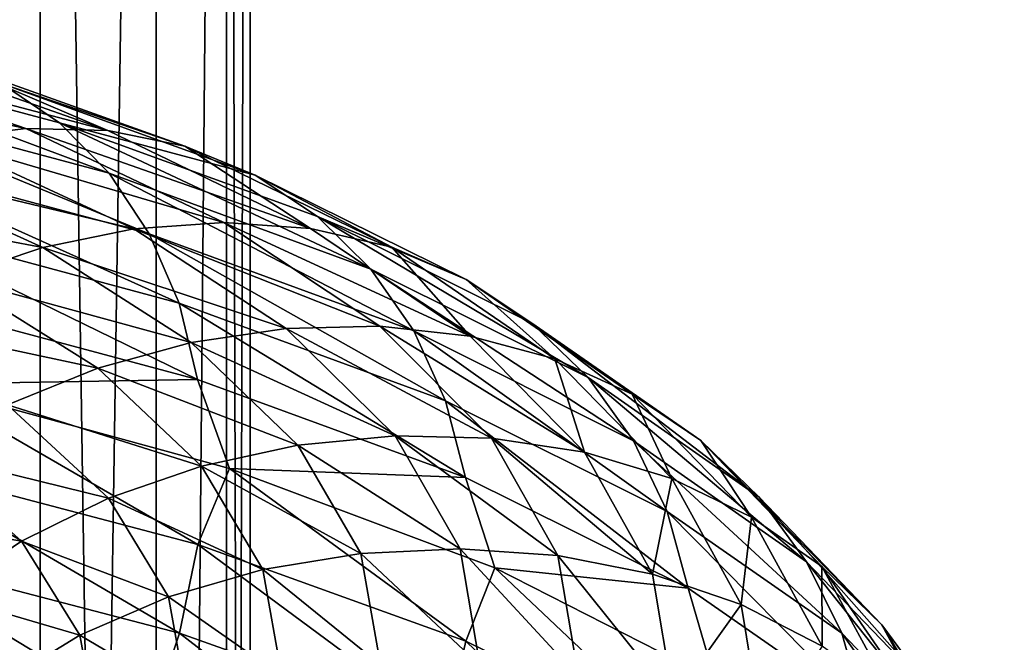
# Model space of a CAD drawing. Header units: metres. Extents: x -44 to 117, y -432 to 89.
# Tile 806 of 1056: x 14.55 to 18.62, y -105.94 to -103.36. Entities that reach past the tile are written whole.
import ezdxf

# ---------------------------------------------------------------- set-up
doc = ezdxf.new("R2010")
doc.units = ezdxf.units.M
doc.layers.add('solid_125568', color=7, linetype='CONTINUOUS')

msp = doc.modelspace()

# ---------------------------------------------------------------- linework, layer by layer
at = {"layer": 'solid_125568'}
for points in [[(13.965055, -93.5, 332.274872), (14.630192, -125.699997, 333.880676), (13.965017, -125.699997, 332.274811)], [(13.965068, -93.5, 345.725098), (13.965017, -125.699997, 345.725189), (14.630192, -125.699997, 344.119324)], [(13.965055, -93.5, 332.274872), (14.630218, -93.5, 333.880737), (14.630192, -125.699997, 333.880676)], [(14.630223, -93.5, 344.119232), (13.965068, -93.5, 345.725098), (14.630192, -125.699997, 344.119324)], [(15.111361, -93.5, 335.550842), (15.111382, -125.699997, 335.550934), (14.630192, -125.699997, 333.880676)], [(14.630218, -93.5, 333.880737), (15.111361, -93.5, 335.550842), (14.630192, -125.699997, 333.880676)], [(14.630223, -93.5, 344.119232), (14.630192, -125.699997, 344.119324), (15.111382, -125.699997, 342.449066)], [(15.111362, -93.5, 342.449158), (14.630223, -93.5, 344.119232), (15.111382, -125.699997, 342.449066)], [(15.111361, -93.5, 335.550842), (15.402516, -93.5, 337.264343), (15.111382, -125.699997, 335.550934)], [(15.402517, -93.5, 340.735626), (15.111362, -93.5, 342.449158), (15.111382, -125.699997, 342.449066)], [(15.402516, -93.5, 337.264343), (15.402539, -125.699997, 337.264557), (15.111382, -125.699997, 335.550934)], [(15.402517, -93.5, 340.735626), (15.111382, -125.699997, 342.449066), (15.402539, -125.699997, 340.735443)], [(15.402516, -93.5, 337.264343), (15.5, -93.5, 339), (15.402539, -125.699997, 337.264557)], [(15.402517, -93.5, 340.735626), (15.402539, -125.699997, 340.735443), (15.5, -125.699997, 339)], [(15.402517, -93.5, 340.735626), (15.5, -125.699997, 339), (15.5, -93.5, 339)], [(15.5, -93.5, 339), (15.5, -125.699997, 339), (15.402539, -125.699997, 337.264557)], [(13.254954, -103.526222, 935.426147), (13.583575, -103.46669, 935.666443), (14.570575, -103.807228, 934.153809)], [(13.47496, -103.454079, 938.262939), (13.663176, -103.657082, 938.554016), (14.916423, -103.993065, 937.016602)], [(14.711027, -103.783249, 936.744995), (13.47496, -103.454079, 938.262939), (14.916423, -103.993065, 937.016602)], [(14.470416, -103.620857, 936.468384), (13.47496, -103.454079, 938.262939), (14.711027, -103.783249, 936.744995)], [(13.583575, -103.46669, 935.666443), (13.900679, -103.460968, 935.923706), (14.910703, -103.816154, 934.379395)], [(14.570575, -103.807228, 934.153809), (13.583575, -103.46669, 935.666443), (14.910703, -103.816154, 934.379395)], [(14.910703, -103.816154, 934.379395), (13.900679, -103.460968, 935.923706), (14.198693, -103.511909, 936.192749)], [(14.21807, -103.851105, 933.946289), (13.254954, -103.526222, 935.426147), (14.570575, -103.807228, 934.153809)], [(15.230284, -103.880341, 934.61853), (14.198693, -103.511909, 936.192749), (14.470416, -103.620857, 936.468384)], [(14.910703, -103.816154, 934.379395), (14.198693, -103.511909, 936.192749), (15.230284, -103.880341, 934.61853)], [(15.521606, -104.000763, 934.866699), (14.470416, -103.620857, 936.468384), (14.711027, -103.783249, 936.744995)], [(15.230284, -103.880341, 934.61853), (14.470416, -103.620857, 936.468384), (15.521606, -104.000763, 934.866699)], [(13.663176, -103.657082, 938.554016), (13.81551, -103.903534, 938.830322), (15.082704, -104.244324, 937.276978)], [(14.916423, -103.993065, 937.016602), (13.663176, -103.657082, 938.554016), (15.082704, -104.244324, 937.276978)], [(14.21807, -103.851105, 933.946289), (14.570575, -103.807228, 934.153809), (15.391268, -104.196808, 932.556641)], [(14.570575, -103.807228, 934.153809), (14.910703, -103.816154, 934.379395), (15.750539, -104.221474, 932.748535)], [(15.391268, -104.196808, 932.556641), (14.570575, -103.807228, 934.153809), (15.750539, -104.221474, 932.748535)], [(14.711027, -103.783249, 936.744995), (14.916423, -103.993065, 937.016602), (15.9998, -104.389961, 935.369385)], [(15.779564, -104.172684, 935.118835), (14.711027, -103.783249, 936.744995), (15.9998, -104.389961, 935.369385)], [(15.521606, -104.000763, 934.866699), (14.711027, -103.783249, 936.744995), (15.779564, -104.172684, 935.118835)], [(13.861396, -103.945328, 933.761292), (14.21807, -103.851105, 933.946289), (15.018903, -104.223869, 932.383911)], [(15.018903, -104.223869, 932.383911), (14.21807, -103.851105, 933.946289), (15.391268, -104.196808, 932.556641)], [(15.750539, -104.221474, 932.748535), (14.910703, -103.816154, 934.379395), (15.230284, -103.880341, 934.61853)], [(16.088039, -104.299896, 932.955872), (15.230284, -103.880341, 934.61853), (15.521606, -104.000763, 934.866699)], [(15.750539, -104.221474, 932.748535), (15.230284, -103.880341, 934.61853), (16.088039, -104.299896, 932.955872)], [(13.81551, -103.903534, 938.830322), (13.928481, -104.187584, 939.085083), (15.206052, -104.531097, 937.519775)], [(15.082704, -104.244324, 937.276978), (13.81551, -103.903534, 938.830322), (15.206052, -104.531097, 937.519775)], [(13.508932, -104.087517, 933.603027), (13.861396, -103.945328, 933.761292), (14.642148, -104.300652, 932.234009)], [(14.642148, -104.300652, 932.234009), (13.861396, -103.945328, 933.761292), (15.018903, -104.223869, 932.383911)], [(14.916423, -103.993065, 937.016602), (15.082704, -104.244324, 937.276978), (16.178135, -104.64653, 935.612549)], [(15.9998, -104.389961, 935.369385), (14.916423, -103.993065, 937.016602), (16.178135, -104.64653, 935.612549)], [(16.395638, -104.432663, 933.174927), (15.521606, -104.000763, 934.866699), (15.779564, -104.172684, 935.118835)], [(16.088039, -104.299896, 932.955872), (15.521606, -104.000763, 934.866699), (16.395638, -104.432663, 933.174927)], [(14.269849, -104.425224, 932.110291), (13.508932, -104.087517, 933.603027), (14.642148, -104.300652, 932.234009)], [(15.779564, -104.172684, 935.118835), (15.9998, -104.389961, 935.369385), (16.90056, -104.840187, 933.629211)], [(16.667997, -104.614845, 933.401062), (15.779564, -104.172684, 935.118835), (16.90056, -104.840187, 933.629211)], [(16.395638, -104.432663, 933.174927), (15.779564, -104.172684, 935.118835), (16.667997, -104.614845, 933.401062)], [(13.928481, -104.187584, 939.085083), (13.9986, -104.503387, 939.311646), (15.28264, -104.847458, 937.738647)], [(15.206052, -104.531097, 937.519775), (13.928481, -104.187584, 939.085083), (15.28264, -104.847458, 937.738647)], [(15.018903, -104.223869, 932.383911), (15.391268, -104.196808, 932.556641), (16.037304, -104.627312, 930.891846)], [(15.391268, -104.196808, 932.556641), (15.750539, -104.221474, 932.748535), (16.41164, -104.668633, 931.048523)], [(16.037304, -104.627312, 930.891846), (15.391268, -104.196808, 932.556641), (16.41164, -104.668633, 931.048523)], [(14.642148, -104.300652, 932.234009), (15.018903, -104.223869, 932.383911), (15.649303, -104.636597, 930.755493)], [(15.649303, -104.636597, 930.755493), (15.018903, -104.223869, 932.383911), (16.037304, -104.627312, 930.891846)], [(15.082704, -104.244324, 937.276978), (15.206052, -104.531097, 937.519775), (16.310453, -104.93634, 935.842346)], [(16.178135, -104.64653, 935.612549), (15.082704, -104.244324, 937.276978), (16.310453, -104.93634, 935.842346)], [(16.41164, -104.668633, 931.048523), (15.750539, -104.221474, 932.748535), (16.088039, -104.299896, 932.955872)], [(14.269849, -104.425224, 932.110291), (14.642148, -104.300652, 932.234009), (15.256743, -104.694946, 930.642334)], [(15.256743, -104.694946, 930.642334), (14.642148, -104.300652, 932.234009), (15.649303, -104.636597, 930.755493)], [(16.763231, -104.762123, 931.222534), (16.088039, -104.299896, 932.955872), (16.395638, -104.432663, 933.174927)], [(16.41164, -104.668633, 931.048523), (16.088039, -104.299896, 932.955872), (16.763231, -104.762123, 931.222534)], [(15.9998, -104.389961, 935.369385), (16.178135, -104.64653, 935.612549), (17.088913, -105.102486, 933.853943)], [(16.90056, -104.840187, 933.629211), (15.9998, -104.389961, 935.369385), (17.088913, -105.102486, 933.853943)], [(13.910961, -104.595711, 932.015991), (14.269849, -104.425224, 932.110291), (14.868833, -104.800888, 930.554871)], [(14.868833, -104.800888, 930.554871), (14.269849, -104.425224, 932.110291), (15.256743, -104.694946, 930.642334)], [(17.083616, -104.907951, 931.411011), (16.395638, -104.432663, 933.174927), (16.667997, -104.614845, 933.401062)], [(16.763231, -104.762123, 931.222534), (16.395638, -104.432663, 933.174927), (17.083616, -104.907951, 931.411011)], [(15.28264, -104.847458, 937.738647), (13.9986, -104.503387, 939.311646), (14.136015, -104.866653, 939.374268)], [(15.206052, -104.531097, 937.519775), (15.28264, -104.847458, 937.738647), (16.392639, -105.253357, 936.052795)], [(16.310453, -104.93634, 935.842346), (15.206052, -104.531097, 937.519775), (16.392639, -105.253357, 936.052795)], [(14.494865, -104.953033, 930.495422), (13.910961, -104.595711, 932.015991), (14.868833, -104.800888, 930.554871)], [(15.649303, -104.636597, 930.755493), (16.037304, -104.627312, 930.891846), (16.50069, -105.0905, 929.176575)], [(16.037304, -104.627312, 930.891846), (16.41164, -104.668633, 931.048523), (16.88583, -105.1492, 929.296753)], [(16.50069, -105.0905, 929.176575), (16.037304, -104.627312, 930.891846), (16.88583, -105.1492, 929.296753)], [(16.667997, -104.614845, 933.401062), (16.90056, -104.840187, 933.629211), (17.609541, -105.3349, 931.814575)], [(17.367289, -105.101013, 931.609924), (16.667997, -104.614845, 933.401062), (17.609541, -105.3349, 931.814575)], [(17.083616, -104.907951, 931.411011), (16.667997, -104.614845, 933.401062), (17.367289, -105.101013, 931.609924)], [(15.256743, -104.694946, 930.642334), (15.649303, -104.636597, 930.755493), (16.101475, -105.081238, 929.077881)], [(16.101475, -105.081238, 929.077881), (15.649303, -104.636597, 930.755493), (16.50069, -105.0905, 929.176575)], [(16.178135, -104.64653, 935.612549), (16.310453, -104.93634, 935.842346), (17.228695, -105.395607, 934.069885)], [(17.088913, -105.102486, 933.853943), (16.178135, -104.64653, 935.612549), (17.228695, -105.395607, 934.069885)], [(16.88583, -105.1492, 929.296753), (16.41164, -104.668633, 931.048523), (16.763231, -104.762123, 931.222534)], [(14.868833, -104.800888, 930.554871), (15.256743, -104.694946, 930.642334), (15.69758, -105.120354, 929.002625)], [(15.69758, -105.120354, 929.002625), (15.256743, -104.694946, 930.642334), (16.101475, -105.081238, 929.077881)], [(17.247507, -105.258423, 929.43634), (16.763231, -104.762123, 931.222534), (17.083616, -104.907951, 931.411011)], [(16.88583, -105.1492, 929.296753), (16.763231, -104.762123, 931.222534), (17.247507, -105.258423, 929.43634)], [(14.494865, -104.953033, 930.495422), (14.868833, -104.800888, 930.554871), (15.298477, -105.206879, 928.952576)], [(15.298477, -105.206879, 928.952576), (14.868833, -104.800888, 930.554871), (15.69758, -105.120354, 929.002625)], [(14.136015, -104.866653, 939.374268), (13.999599, -105.193283, 939.6474), (15.283682, -105.532074, 938.073242)], [(15.28264, -104.847458, 937.738647), (14.136015, -104.866653, 939.374268), (15.414929, -105.216774, 937.779114)], [(15.414929, -105.216774, 937.779114), (14.136015, -104.866653, 939.374268), (15.283682, -105.532074, 938.073242)], [(16.392639, -105.253357, 936.052795), (15.28264, -104.847458, 937.738647), (15.414929, -105.216774, 937.779114)], [(16.90056, -104.840187, 933.629211), (17.088913, -105.102486, 933.853943), (17.805775, -105.60331, 932.020142)], [(17.609541, -105.3349, 931.814575), (16.90056, -104.840187, 933.629211), (17.805775, -105.60331, 932.020142)], [(17.57703, -105.4179, 929.593262), (17.083616, -104.907951, 931.411011), (17.367289, -105.101013, 931.609924)], [(17.247507, -105.258423, 929.43634), (17.083616, -104.907951, 931.411011), (17.57703, -105.4179, 929.593262)], [(14.144115, -105.149963, 930.466248), (14.494865, -104.953033, 930.495422), (14.913689, -105.339905, 928.929077)], [(14.913689, -105.339905, 928.929077), (14.494865, -104.953033, 930.495422), (15.298477, -105.206879, 928.952576)], [(16.310453, -104.93634, 935.842346), (16.392639, -105.253357, 936.052795), (17.315538, -105.713387, 934.271423)], [(17.228695, -105.395607, 934.069885), (16.310453, -104.93634, 935.842346), (17.315538, -105.713387, 934.271423)], [(15.69758, -105.120354, 929.002625), (16.101475, -105.081238, 929.077881), (16.369883, -105.549355, 927.368042)], [(16.101475, -105.081238, 929.077881), (16.50069, -105.0905, 929.176575), (16.775757, -105.577728, 927.428284)], [(16.369883, -105.549355, 927.368042), (16.101475, -105.081238, 929.077881), (16.775757, -105.577728, 927.428284)], [(16.50069, -105.0905, 929.176575), (16.88583, -105.1492, 929.296753), (17.167303, -105.65435, 927.51123)], [(16.775757, -105.577728, 927.428284), (16.50069, -105.0905, 929.176575), (17.167303, -105.65435, 927.51123)], [(17.088913, -105.102486, 933.853943), (17.228695, -105.395607, 934.069885), (17.951429, -105.899971, 932.221497)], [(17.805775, -105.60331, 932.020142), (17.088913, -105.102486, 933.853943), (17.951429, -105.899971, 932.221497)], [(17.367289, -105.101013, 931.609924), (17.609541, -105.3349, 931.814575), (18.117966, -105.865166, 929.944397)], [(17.868784, -105.622322, 929.763977), (17.367289, -105.101013, 931.609924), (18.117966, -105.865166, 929.944397)], [(17.57703, -105.4179, 929.593262), (17.367289, -105.101013, 931.609924), (17.868784, -105.622322, 929.763977)], [(13.824909, -105.389107, 930.46936), (14.144115, -105.149963, 930.466248), (14.552727, -105.518517, 928.933594)], [(14.552727, -105.518517, 928.933594), (14.144115, -105.149963, 930.466248), (14.913689, -105.339905, 928.929077)], [(15.298477, -105.206879, 928.952576), (15.69758, -105.120354, 929.002625), (15.959263, -105.568657, 927.331543)], [(15.959263, -105.568657, 927.331543), (15.69758, -105.120354, 929.002625), (16.369883, -105.549355, 927.368042)], [(17.167303, -105.65435, 927.51123), (16.88583, -105.1492, 929.296753), (17.247507, -105.258423, 929.43634)], [(13.999599, -105.193283, 939.6474), (13.930128, -105.566338, 939.75647), (15.207819, -105.899033, 938.188721)], [(15.283682, -105.532074, 938.073242), (13.999599, -105.193283, 939.6474), (15.207819, -105.899033, 938.188721)], [(14.913689, -105.339905, 928.929077), (15.298477, -105.206879, 928.952576), (15.553521, -105.635178, 927.319641)], [(15.414929, -105.216774, 937.779114), (15.283682, -105.532074, 938.073242), (16.393711, -105.93232, 936.386108)], [(15.553521, -105.635178, 927.319641), (15.298477, -105.206879, 928.952576), (15.959263, -105.568657, 927.331543)], [(16.514309, -105.627869, 936.074402), (15.414929, -105.216774, 937.779114), (16.393711, -105.93232, 936.386108)], [(16.392639, -105.253357, 936.052795), (15.414929, -105.216774, 937.779114), (16.514309, -105.627869, 936.074402)], [(17.315538, -105.713387, 934.271423), (16.392639, -105.253357, 936.052795), (16.514309, -105.627869, 936.074402)], [(17.167303, -105.65435, 927.51123), (17.247507, -105.258423, 929.43634), (17.534939, -105.779793, 927.615723)], [(17.534939, -105.779793, 927.615723), (17.247507, -105.258423, 929.43634), (17.57703, -105.4179, 929.593262)], [(14.552727, -105.518517, 928.933594), (14.913689, -105.339905, 928.929077), (15.162303, -105.74852, 927.332886)], [(15.162303, -105.74852, 927.332886), (14.913689, -105.339905, 928.929077), (15.553521, -105.635178, 927.319641)], [(17.609541, -105.3349, 931.814575), (17.805775, -105.60331, 932.020142), (18.319845, -106.139984, 930.130005)], [(18.117966, -105.865166, 929.944397), (17.609541, -105.3349, 931.814575), (18.319845, -106.139984, 930.130005)], [(14.224183, -105.740585, 928.967285), (13.824909, -105.389107, 930.46936), (14.552727, -105.518517, 928.933594)], [(17.228695, -105.395607, 934.069885), (17.315538, -105.713387, 934.271423), (18.041945, -106.218613, 932.413635)], [(17.951429, -105.899971, 932.221497), (17.228695, -105.395607, 934.069885), (18.041945, -106.218613, 932.413635)], [(17.534939, -105.779793, 927.615723), (17.57703, -105.4179, 929.593262), (17.869841, -105.953346, 927.740417)], [(17.869841, -105.953346, 927.740417), (17.57703, -105.4179, 929.593262), (17.868784, -105.622322, 929.763977)], [(14.224183, -105.740585, 928.967285), (14.552727, -105.518517, 928.933594), (14.79525, -105.908264, 927.371765)], [(14.79525, -105.908264, 927.371765), (14.552727, -105.518517, 928.933594), (15.162303, -105.74852, 927.332886)], [(13.930128, -105.566338, 939.75647), (13.817595, -105.942123, 939.823303), (15.085001, -106.266823, 938.266357)], [(15.207819, -105.899033, 938.188721), (13.930128, -105.566338, 939.75647), (15.085001, -106.266823, 938.266357)], [(15.283682, -105.532074, 938.073242), (15.207819, -105.899033, 938.188721), (16.312321, -106.292686, 936.508423)], [(16.393711, -105.93232, 936.386108), (15.283682, -105.532074, 938.073242), (16.312321, -106.292686, 936.508423)], [(15.959263, -105.568657, 927.331543), (16.369883, -105.549355, 927.368042), (16.452528, -106.031891, 925.643799)], [(16.369883, -105.549355, 927.368042), (16.775757, -105.577728, 927.428284), (16.860458, -106.079735, 925.665344)], [(16.452528, -106.031891, 925.643799), (16.369883, -105.549355, 927.368042), (16.860458, -106.079735, 925.665344)], [(15.553521, -105.635178, 927.319641), (15.959263, -105.568657, 927.331543), (16.039845, -106.031036, 925.646423)], [(16.039845, -106.031036, 925.646423), (15.959263, -105.568657, 927.331543), (16.452528, -106.031891, 925.643799)], [(16.775757, -105.577728, 927.428284), (17.167303, -105.65435, 927.51123), (17.253967, -106.174599, 925.710693)], [(16.860458, -106.079735, 925.665344), (16.775757, -105.577728, 927.428284), (17.253967, -106.174599, 925.710693)], [(17.805775, -105.60331, 932.020142), (17.951429, -105.899971, 932.221497), (18.469717, -106.440384, 930.316284)], [(18.319845, -106.139984, 930.130005), (17.805775, -105.60331, 932.020142), (18.469717, -106.440384, 930.316284)], [(15.162303, -105.74852, 927.332886), (15.553521, -105.635178, 927.319641), (15.632068, -106.077194, 925.673035)], [(15.632068, -106.077194, 925.673035), (15.553521, -105.635178, 927.319641), (16.039845, -106.031036, 925.646423)], [(16.514309, -105.627869, 936.074402), (16.393711, -105.93232, 936.386108), (17.316629, -106.386383, 934.603149)], [(17.424932, -106.093231, 934.272583), (16.514309, -105.627869, 936.074402), (17.316629, -106.386383, 934.603149)], [(17.315538, -105.713387, 934.271423), (16.514309, -105.627869, 936.074402), (17.424932, -106.093231, 934.272583)], [(17.868784, -105.622322, 929.763977), (18.117966, -105.865166, 929.944397), (18.419617, -106.421593, 928.038025)], [(18.166348, -106.169502, 927.882385), (17.868784, -105.622322, 929.763977), (18.419617, -106.421593, 928.038025)], [(17.869841, -105.953346, 927.740417), (17.868784, -105.622322, 929.763977), (18.166348, -106.169502, 927.882385)], [(17.253967, -106.174599, 925.710693), (17.167303, -105.65435, 927.51123), (17.534939, -105.779793, 927.615723)], [(18.041945, -106.218613, 932.413635), (17.315538, -105.713387, 934.271423), (17.424932, -106.093231, 934.272583)], [(14.46112, -106.112755, 927.436646), (14.224183, -105.740585, 928.967285), (14.79525, -105.908264, 927.371765)], [(14.79525, -105.908264, 927.371765), (15.162303, -105.74852, 927.332886), (15.23886, -106.170509, 925.723328)], [(15.23886, -106.170509, 925.723328), (15.162303, -105.74852, 927.332886), (15.632068, -106.077194, 925.673035)], [(17.253967, -106.174599, 925.710693), (17.534939, -105.779793, 927.615723), (17.623392, -106.316559, 925.779724)], [(17.623392, -106.316559, 925.779724), (17.534939, -105.779793, 927.615723), (17.869841, -105.953346, 927.740417)], [(18.117966, -105.865166, 929.944397), (18.319845, -106.139984, 930.130005), (18.624838, -106.703041, 928.203247)], [(18.419617, -106.421593, 928.038025), (18.117966, -105.865166, 929.944397), (18.624838, -106.703041, 928.203247)], [(14.46112, -106.112755, 927.436646), (14.79525, -105.908264, 927.371765), (14.869882, -106.311058, 925.796875)], [(14.869882, -106.311058, 925.796875), (14.79525, -105.908264, 927.371765), (15.23886, -106.170509, 925.723328)], [(15.207819, -105.899033, 938.188721), (15.085001, -106.266823, 938.266357), (16.180616, -106.651794, 936.597717)], [(16.312321, -106.292686, 936.508423), (15.207819, -105.899033, 938.188721), (16.180616, -106.651794, 936.597717)], [(16.393711, -105.93232, 936.386108), (16.312321, -106.292686, 936.508423), (17.23064, -106.739716, 934.732788)], [(17.316629, -106.386383, 934.603149), (16.393711, -105.93232, 936.386108), (17.23064, -106.739716, 934.732788)], [(17.951429, -105.899971, 932.221497), (18.041945, -106.218613, 932.413635), (18.562874, -106.759956, 930.498718)], [(18.469717, -106.440384, 930.316284), (17.951429, -105.899971, 932.221497), (18.562874, -106.759956, 930.498718)]]:
    msp.add_3dface(points, dxfattribs=at)

doc.saveas('drawing.dxf')
